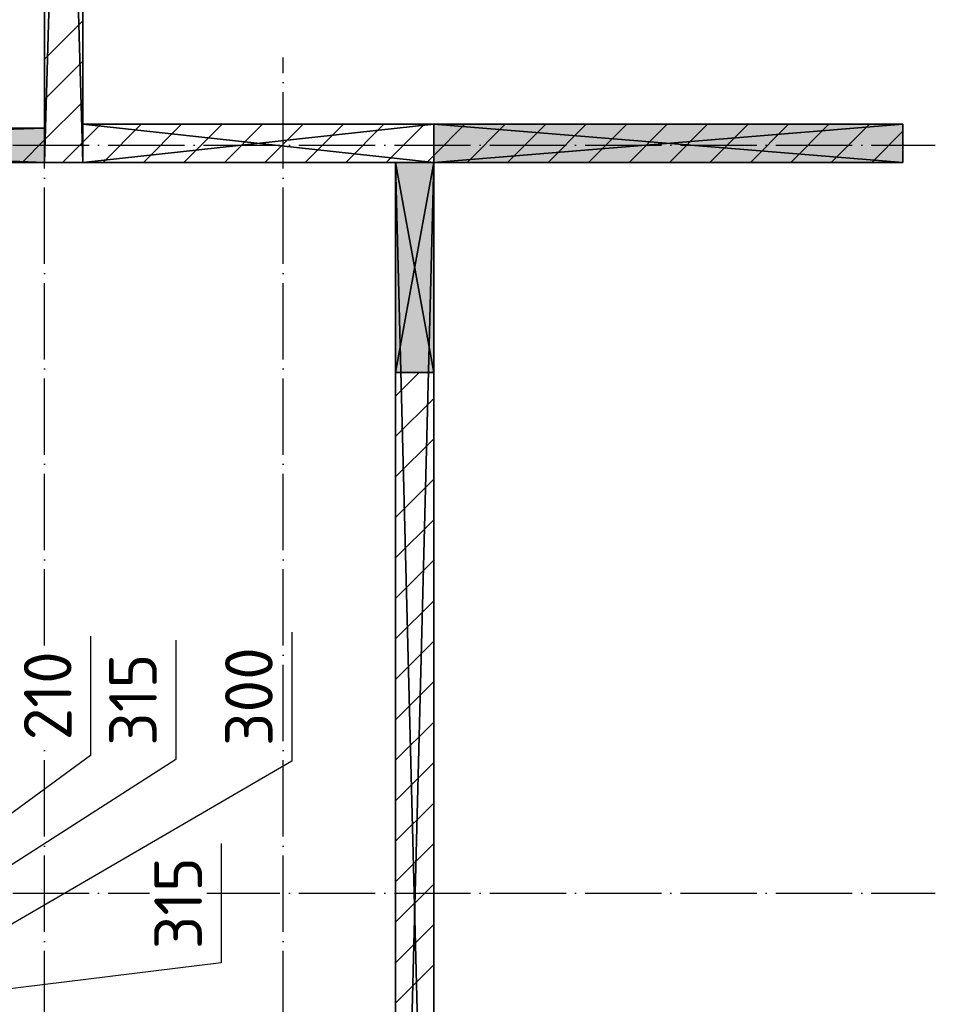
# Model space of a CAD drawing. Header units: millimetres. Extents: x 40580 to 559114, y -343730 to 81020.
# Tile 553 of 656: x 396567 to 401368, y -51083 to -45923. Entities that reach past the tile are written whole.
import ezdxf

# ---------------------------------------------------------------- set-up
doc = ezdxf.new("R2010")
doc.units = ezdxf.units.MM
doc.linetypes.add('______11', pattern=[500, 400, -50, 0, -50])
doc.linetypes.add('______5', pattern=[1100, 800, -100, 100, -100])
for name, color, linetype in [('____________', 7, 'Continuous'), ('___________________', 253, '______5'), ('__________________________', 22, 'Continuous'), ('Тонкие', 7, 'Continuous')]:
    doc.layers.add(name, color=color, linetype=linetype)
doc.styles.add('ISOCPEUR', font='isocpeur.ttf')
doc.dimstyles.new('СПДС', dxfattribs={"dimscale": 125, "dimtxt": 250, "dimasz": 50, "dimexe": 50, "dimexo": 10, "dimgap": 100, "dimtad": 1, "dimdec": 0, "dimtxsty": 'ISOCPEUR', "dimblk": 'OBLIQUE', "dimcen": 50, "dimdle": 50, "dimadec": 0, "dimazin": 2, "dimtfac": 0.75, "dimtdec": 0, "dimtmove": 1, "dimatfit": 3, "dimfxl": 1, "dimtfill": 1, "dimtolj": 1, "dimarcsym": 1})

# ---------------------------------------------------------------- blocks, each defined once
blk = doc.blocks.new('_OBLIQUE')
at = {"color": 0, "linetype": 'ByBlock'}
blk.add_line((-0.5, -0.5), (0.5, 0.5), dxfattribs=at)
blk = doc.blocks.new('*D19297')
at = {"layer": 'Defpoints', "color": 0}
for p in [(395738.1, -50850.9), (395738.1, -51165.9), (396459, -51165.9)]:
    blk.add_point(p, dxfattribs=at)
at = {"layer": 'Тонкие', "color": 0, "lineweight": -2}
for p, q in [((397623.5, -50240.4), (397623.5, -50865.4)), ((396459, -50800.9), (396459, -51215.9)), ((395748.1, -50850.9), (396509, -50850.9)), ((397623.5, -50865.4), (396459, -51008.4)), ((395748.1, -51165.9), (396509, -51165.9))]:
    blk.add_line(p, q, dxfattribs=at)
at = {"layer": 'Тонкие', "color": 0, "lineweight": -2, "xscale": 50, "yscale": 50, "zscale": 50}
for p, rotation in [((396459, -50850.9), 90), ((396459, -51165.9), 270)]:
    blk.add_blockref('_OBLIQUE', p, dxfattribs=dict(at, rotation=rotation))
at = {"layer": 'Тонкие', "color": 0, "insert": (397398.5, -50552.9), "char_height": 250, "attachment_point": 5, "rotation": 90, "style": 'ISOCPEUR', "bg_fill": 3, "box_fill_scale": 1.1, "bg_fill_color": 256, "bg_fill_true_color": 13158600, "bg_fill_transparency": 0}
blk.add_mtext('\\A1;315', dxfattribs=at)
blk = doc.blocks.new('*D19298')
at = {"layer": 'Defpoints', "color": 0}
for p in [(395738.1, -50550.9), (395738.1, -50850.9), (396459, -50850.9)]:
    blk.add_point(p, dxfattribs=at)
at = {"layer": 'Тонкие', "color": 0, "lineweight": -2}
for p, q in [((397994.2, -49133), (397994.2, -49808)), ((397994.2, -49808), (396459, -50700.9)), ((396459, -50500.9), (396459, -50900.9)), ((395748.1, -50550.9), (396509, -50550.9)), ((395748.1, -50850.9), (396509, -50850.9))]:
    blk.add_line(p, q, dxfattribs=at)
at = {"layer": 'Тонкие', "color": 0, "lineweight": -2, "xscale": 50, "yscale": 50, "zscale": 50}
for p, rotation in [((396459, -50550.9), 90), ((396459, -50850.9), 270)]:
    blk.add_blockref('_OBLIQUE', p, dxfattribs=dict(at, rotation=rotation))
at = {"layer": 'Тонкие', "color": 0, "insert": (397769.2, -49470.5), "char_height": 250, "attachment_point": 5, "rotation": 90, "style": 'ISOCPEUR', "bg_fill": 3, "box_fill_scale": 1.1, "bg_fill_color": 256, "bg_fill_true_color": 13158600, "bg_fill_transparency": 0}
blk.add_mtext('\\A1;300', dxfattribs=at)
blk = doc.blocks.new('*D19299')
at = {"layer": 'Defpoints', "color": 0}
for p in [(395738.1, -50235.9), (395738.1, -50550.9), (396459, -50550.9)]:
    blk.add_point(p, dxfattribs=at)
at = {"layer": 'Тонкие', "color": 0, "lineweight": -2}
for p, q in [((397386.3, -49174.2), (397386.3, -49799.2)), ((397386.3, -49799.2), (396459, -50393.4)), ((396459, -50185.9), (396459, -50600.9)), ((395748.1, -50235.9), (396509, -50235.9)), ((395748.1, -50550.9), (396509, -50550.9))]:
    blk.add_line(p, q, dxfattribs=at)
at = {"layer": 'Тонкие', "color": 0, "lineweight": -2, "xscale": 50, "yscale": 50, "zscale": 50}
for p, rotation in [((396459, -50235.9), 90), ((396459, -50550.9), 270)]:
    blk.add_blockref('_OBLIQUE', p, dxfattribs=dict(at, rotation=rotation))
at = {"layer": 'Тонкие', "color": 0, "insert": (397161.3, -49486.7), "char_height": 250, "attachment_point": 5, "rotation": 90, "style": 'ISOCPEUR', "bg_fill": 3, "box_fill_scale": 1.1, "bg_fill_color": 256, "bg_fill_true_color": 13158600, "bg_fill_transparency": 0}
blk.add_mtext('\\A1;315', dxfattribs=at)
blk = doc.blocks.new('*D19300')
at = {"layer": 'Defpoints', "color": 0}
for p in [(395738.1, -50025.9), (395738.1, -50235.9), (396459, -50235.9)]:
    blk.add_point(p, dxfattribs=at)
at = {"layer": 'Тонкие', "color": 0, "lineweight": -2}
for p, q in [((396939.3, -49153.7), (396939.3, -49778.7)), ((396939.3, -49778.7), (396459, -50130.9)), ((396459, -49975.9), (396459, -50285.9)), ((395748.1, -50025.9), (396509, -50025.9)), ((395748.1, -50235.9), (396509, -50235.9))]:
    blk.add_line(p, q, dxfattribs=at)
at = {"layer": 'Тонкие', "color": 0, "lineweight": -2, "xscale": 50, "yscale": 50, "zscale": 50}
for p, rotation in [((396459, -50025.9), 90), ((396459, -50235.9), 270)]:
    blk.add_blockref('_OBLIQUE', p, dxfattribs=dict(at, rotation=rotation))
at = {"layer": 'Тонкие', "color": 0, "insert": (396714.3, -49466.2), "char_height": 250, "attachment_point": 5, "rotation": 90, "style": 'ISOCPEUR', "bg_fill": 3, "box_fill_scale": 1.1, "bg_fill_color": 256, "bg_fill_true_color": 13158600, "bg_fill_transparency": 0}
blk.add_mtext('\\A1;210', dxfattribs=at)

msp = doc.modelspace()

# ---------------------------------------------------------------- hatches: boundary and pattern name
at = {"layer": '____________', "linetype": 'Continuous'}
h = msp.add_hatch(color=9, dxfattribs=at)
h.paths.add_polyline_path([(396698.1, -46491), (392228.1, -46491), (392228.1, -46635.2), (392228.1, -46671), (396698.1, -46671)])
h.paths.add_polyline_path([(391118.1, -46671), (391728.1, -46671), (391728.1, -46651.4)])
h.paths.add_polyline_path([(391728.1, -46651.4), (391728.1, -46491), (391118.1, -46491), (391118.1, -46671)])
msp.add_hatch(color=254, dxfattribs=at).paths.add_polyline_path([(401198.1, -46471), (398738.1, -46471), (398738.1, -46671), (401198.1, -46671)])

# ---------------------------------------------------------------- linework, layer by layer
at = {"layer": '____________', "color": 253, "linetype": '______11'}
for p, q in [((396898.1, -46565.2, -3800), (396992.2, -46471, -3800)), ((397216.5, -46671, -3800), (397416.5, -46471, -3800)), ((397640.8, -46671, -3800), (397840.8, -46471, -3800)), ((398065, -46671, -3800), (398265, -46471, -3800)), ((398489.3, -46671, -3800), (398689.3, -46471, -3800)), ((398913.6, -46671, -3800), (399113.6, -46471, -3800)), ((399337.8, -46671, -3800), (399537.8, -46471, -3800)), ((399762.1, -46671, -3800), (399962.1, -46471, -3800)), ((400186.4, -46671, -3800), (400386.4, -46471, -3800)), ((400610.6, -46671, -3800), (400810.6, -46471, -3800)), ((401034.9, -46671, -3800), (401198.1, -46507.8, -3800)), ((396792.2, -46671, -3800), (396898.1, -46565.2, -3800)), ((398538.1, -47895, -3800), (398662.1, -47771, -3800)), ((398538.1, -48319.3, -3800), (398738.1, -48119.3, -3800)), ((398538.1, -48743.6, -3800), (398738.1, -48543.6, -3800)), ((398538.1, -49167.8, -3800), (398738.1, -48967.8, -3800)), ((398538.1, -49592.1, -3800), (398738.1, -49392.1, -3800)), ((398538.1, -50016.4, -3800), (398738.1, -49816.4, -3800)), ((398538.1, -50440.6, -3800), (398738.1, -50240.6, -3800)), ((398538.1, -50864.9, -3800), (398738.1, -50664.9, -3800))]:
    msp.add_line(p, q, dxfattribs=at)
at = {"layer": '____________', "color": 253, "linetype": '______5'}
for p, q in [((397004.4, -46671, -3800), (397204.4, -46471, -3800)), ((397428.6, -46671, -3800), (397628.6, -46471, -3800)), ((397852.9, -46671, -3800), (398052.9, -46471, -3800)), ((398277.2, -46671, -3800), (398477.2, -46471, -3800)), ((398738.1, -46634.4, -3800), (398901.4, -46471, -3800)), ((399125.7, -46671, -3800), (399325.7, -46471, -3800)), ((399550, -46671, -3800), (399750, -46471, -3800)), ((399974.2, -46671, -3800), (400174.2, -46471, -3800)), ((400398.5, -46671, -3800), (400598.5, -46471, -3800)), ((400822.8, -46671, -3800), (401022.8, -46471, -3800)), ((396580.1, -46671, -3800), (396698.1, -46553.1, -3800)), ((398701.4, -46671, -3800), (398738.1, -46634.4, -3800)), ((398538.1, -48107.2, -3800), (398738.1, -47907.2, -3800)), ((398538.1, -48531.4, -3800), (398738.1, -48331.4, -3800)), ((398538.1, -48955.7, -3800), (398738.1, -48755.7, -3800)), ((398538.1, -49380, -3800), (398738.1, -49180, -3800)), ((398538.1, -49804.2, -3800), (398738.1, -49604.2, -3800)), ((398538.1, -50228.5, -3800), (398738.1, -50028.5, -3800)), ((398538.1, -50652.8, -3800), (398738.1, -50452.8, -3800)), ((398538.1, -51077, -3800), (398738.1, -50877, -3800))]:
    msp.add_line(p, q, dxfattribs=at)
at = {"layer": '____________', "color": 253, "linetype": '______5', "elevation": -3800}
for points in [[(396698.1, -46128.8), (396698.1, -46128.8), (396898.1, -45928.8)], [(396698.1, -46553.1), (396698.1, -46553.1), (396898.1, -46353.1)]]:
    msp.add_lwpolyline(points, dxfattribs=at)
at = {"layer": '____________', "color": 253, "linetype": '______11', "elevation": -3800}
msp.add_lwpolyline([(396698.1, -46340.9), (396698.1, -46340.9), (396898.1, -46140.9)], dxfattribs=at)
at = {"layer": '___________________', "color": 253, "linetype": '______11'}
for p, q in [((396698.1, -88711, -3800), (396698.1, -38631, -3800)), ((397948.1, -88711, -3800), (397948.1, -46121, -3800)), ((380028.1, -46581, -3800), (401368.1, -46581, -3800)), ((380028.1, -50501, -3800), (401368.1, -50501, -3800))]:
    msp.add_line(p, q, dxfattribs=at)
at = {"layer": '__________________________', "color": 180, "linetype": 'Continuous'}
for p, q in [((398738.1, -46671, -3800), (398538.1, -46671, -3800)), ((398538.1, -46671, -3800), (398538.1, -47771, -3800)), ((398538.1, -47771, -3800), (398738.1, -46671, -3800)), ((398738.1, -47771, -3800), (398538.1, -46671, -3800)), ((398738.1, -47771, -3800), (398738.1, -46671, -3800)), ((398538.1, -47771, -3800), (398738.1, -47771, -3800))]:
    msp.add_line(p, q, dxfattribs=at)
at = {"layer": '__________________________', "color": 171, "linetype": 'Continuous'}
for points in [[(398538.1, -47771, -3800), (398538.1, -46671, -3800), (398738.1, -47771, -3800)], [(398738.1, -47771, -3800), (398538.1, -46671, -3800), (398738.1, -46671, -3800)]]:
    msp.add_solid(points, dxfattribs=at)

# ---------------------------------------------------------------- meshes
at = {"layer": '____________', "color": 7, "linetype": 'Continuous'}
mesh = msp.add_polyface(dxfattribs=at)
corners = [(396698.1, -39731, -7600), (396698.1, -46671, -7600), (396698.1, -46671, -4150), (396698.1, -39731, -4150), (396698.1, -44441, -4400), (396698.1, -45541, -4400), (396698.1, -45541, -5700), (396698.1, -44441, -5700)]
mesh.append_faces([[corners[k] for k in face] for face in [(2, 4, 5), (4, 2, 3)]], dxfattribs={"vtx0": -1, "vtx2": -1, "color": 7})
mesh.append_faces([[corners[k] for k in face] for face in [(5, 6, 2), (1, 2, 6), (6, 7, 1), (0, 1, 7), (3, 0, 7), (7, 4, 3)]], dxfattribs={"vtx1": -1, "vtx2": -1, "color": 7})
mesh = msp.add_polyface(dxfattribs=at)
corners = [(396698.1, -39731, -7600), (396898.1, -39731, -7600), (396898.1, -46671, -7600), (396698.1, -46671, -7600)]
mesh.append_faces([[corners[k] for k in face] for face in [(1, 2, 0)]], dxfattribs={"vtx1": -1, "color": 7})
mesh.append_faces([[corners[k] for k in face] for face in [(2, 3, 0)]], dxfattribs={"vtx2": -1, "color": 7})
mesh = msp.add_polyface(dxfattribs=at)
corners = [(396898.1, -39731, -4150), (396698.1, -39731, -4150), (396698.1, -46671, -4150), (396898.1, -46671, -4150)]
mesh.append_faces([[corners[k] for k in face] for face in [(1, 2, 0)]], dxfattribs={"vtx1": -1, "color": 7})
mesh.append_faces([[corners[k] for k in face] for face in [(2, 3, 0)]], dxfattribs={"vtx2": -1, "color": 7})
mesh = msp.add_polyface(dxfattribs=at)
corners = [(396898.1, -46671, -7600), (396898.1, -39731, -7600), (396898.1, -39731, -4150), (396898.1, -46671, -4150), (396898.1, -45541, -4400), (396898.1, -44441, -4400), (396898.1, -44441, -5700), (396898.1, -45541, -5700)]
mesh.append_faces([[corners[k] for k in face] for face in [(6, 0, 2)]], dxfattribs={"vtx0": -1, "vtx1": -1, "vtx2": -1, "color": 7})
mesh.append_faces([[corners[k] for k in face] for face in [(3, 4, 5), (7, 3, 0)]], dxfattribs={"vtx0": -1, "vtx2": -1, "color": 7})
mesh.append_faces([[corners[k] for k in face] for face in [(2, 3, 5), (5, 6, 2), (6, 7, 0), (7, 4, 3)]], dxfattribs={"vtx1": -1, "vtx2": -1, "color": 7})
mesh.append_faces([[corners[k] for k in face] for face in [(0, 1, 2)]], dxfattribs={"vtx2": -1, "color": 7})
mesh = msp.add_polyface(dxfattribs=at)
corners = [(391728.1, -46491, -4450), (392228.1, -46491, -4450), (392228.1, -46491, -4150), (396698.1, -46491, -4150), (396698.1, -46491, -7600), (391118.1, -46491, -7600), (391118.1, -46491, -4150), (391728.1, -46491, -4150)]
mesh.append_faces([[corners[k] for k in face] for face in [(1, 3, 5)]], dxfattribs={"vtx0": -1, "vtx1": -1, "vtx2": -1, "color": 7})
mesh.append_faces([[corners[k] for k in face] for face in [(5, 6, 0), (0, 1, 5)]], dxfattribs={"vtx1": -1, "vtx2": -1, "color": 7})
mesh.append_faces([[corners[k] for k in face] for face in [(6, 7, 0), (3, 4, 5), (1, 2, 3)]], dxfattribs={"vtx2": -1, "color": 7})
mesh = msp.add_polyface(dxfattribs=at)
corners = [(396698.1, -46491, -7600), (396698.1, -46671, -7600), (391118.1, -46671, -7600), (391118.1, -46491, -7600)]
mesh.append_faces([[corners[k] for k in face] for face in [(1, 2, 0)]], dxfattribs={"vtx1": -1, "color": 7})
mesh.append_faces([[corners[k] for k in face] for face in [(2, 3, 0)]], dxfattribs={"vtx2": -1, "color": 7})
mesh = msp.add_polyface(dxfattribs=at)
corners = [(396698.1, -46671, -4150), (396698.1, -46491, -4150), (392228.1, -46491, -4150), (392228.1, -46671, -4150)]
mesh.append_faces([[corners[k] for k in face] for face in [(1, 2, 0)]], dxfattribs={"vtx1": -1, "color": 7})
mesh.append_faces([[corners[k] for k in face] for face in [(2, 3, 0)]], dxfattribs={"vtx2": -1, "color": 7})
mesh = msp.add_polyface(dxfattribs=at)
corners = [(396698.1, -46671, -7600), (396698.1, -46491, -7600), (396698.1, -46491, -4150), (396698.1, -46671, -4150)]
mesh.append_faces([[corners[k] for k in face] for face in [(1, 2, 0)]], dxfattribs={"vtx1": -1, "color": 7})
mesh.append_faces([[corners[k] for k in face] for face in [(2, 3, 0)]], dxfattribs={"vtx2": -1, "color": 7})
mesh = msp.add_polyface(dxfattribs=at)
corners = [(398738.1, -46471, -7600), (396898.1, -46471, -7600), (396898.1, -46471, -4150), (398738.1, -46471, -4150)]
mesh.append_faces([[corners[k] for k in face] for face in [(1, 2, 0)]], dxfattribs={"vtx1": -1, "color": 7})
mesh.append_faces([[corners[k] for k in face] for face in [(2, 3, 0)]], dxfattribs={"vtx2": -1, "color": 7})
mesh = msp.add_polyface(dxfattribs=at)
corners = [(396898.1, -46471, -7600), (396898.1, -46671, -7600), (396898.1, -46671, -4150), (396898.1, -46471, -4150)]
mesh.append_faces([[corners[k] for k in face] for face in [(1, 2, 0)]], dxfattribs={"vtx1": -1, "color": 7})
mesh.append_faces([[corners[k] for k in face] for face in [(2, 3, 0)]], dxfattribs={"vtx2": -1, "color": 7})
mesh = msp.add_polyface(dxfattribs=at)
corners = [(396898.1, -46471, -4150), (396898.1, -46671, -4150), (398738.1, -46671, -4150), (398738.1, -46471, -4150)]
mesh.append_faces([[corners[k] for k in face] for face in [(1, 2, 0)]], dxfattribs={"vtx1": -1, "color": 7})
mesh.append_faces([[corners[k] for k in face] for face in [(2, 3, 0)]], dxfattribs={"vtx2": -1, "color": 7})
mesh = msp.add_polyface(dxfattribs=at)
corners = [(396898.1, -46671, -7600), (396898.1, -46471, -7600), (398738.1, -46471, -7600), (398738.1, -46671, -7600)]
mesh.append_faces([[corners[k] for k in face] for face in [(1, 2, 0)]], dxfattribs={"vtx1": -1, "color": 7})
mesh.append_faces([[corners[k] for k in face] for face in [(2, 3, 0)]], dxfattribs={"vtx2": -1, "color": 7})
mesh = msp.add_polyface(dxfattribs=at)
corners = [(398738.1, -46671, -7600), (398738.1, -46471, -7600), (398738.1, -46471, -4150), (398738.1, -46671, -4150)]
mesh.append_faces([[corners[k] for k in face] for face in [(1, 2, 0)]], dxfattribs={"vtx1": -1, "color": 7})
mesh.append_faces([[corners[k] for k in face] for face in [(2, 3, 0)]], dxfattribs={"vtx2": -1, "color": 7})
mesh = msp.add_polyface(dxfattribs=at)
corners = [(398738.1, -46471, -5000), (398738.1, -46671, -5000), (398738.1, -46671, -4150), (398738.1, -46471, -4150)]
mesh.append_faces([[corners[k] for k in face] for face in [(1, 2, 0)]], dxfattribs={"vtx1": -1, "color": 7})
mesh.append_faces([[corners[k] for k in face] for face in [(2, 3, 0)]], dxfattribs={"vtx2": -1, "color": 7})
mesh = msp.add_polyface(dxfattribs=at)
corners = [(401198.1, -46471, -5000), (398738.1, -46471, -5000), (398738.1, -46471, -4150), (401198.1, -46471, -4150)]
mesh.append_faces([[corners[k] for k in face] for face in [(1, 2, 0)]], dxfattribs={"vtx1": -1, "color": 7})
mesh.append_faces([[corners[k] for k in face] for face in [(2, 3, 0)]], dxfattribs={"vtx2": -1, "color": 7})
mesh = msp.add_polyface(dxfattribs=at)
corners = [(401198.1, -46671, -4150), (401198.1, -46471, -4150), (398738.1, -46471, -4150), (398738.1, -46671, -4150)]
mesh.append_faces([[corners[k] for k in face] for face in [(1, 2, 0)]], dxfattribs={"vtx1": -1, "color": 7})
mesh.append_faces([[corners[k] for k in face] for face in [(2, 3, 0)]], dxfattribs={"vtx2": -1, "color": 7})
mesh = msp.add_polyface(dxfattribs=at)
corners = [(401198.1, -46471, -5000), (401198.1, -46671, -5000), (398738.1, -46671, -5000), (398738.1, -46471, -5000)]
mesh.append_faces([[corners[k] for k in face] for face in [(1, 2, 0)]], dxfattribs={"vtx1": -1, "color": 7})
mesh.append_faces([[corners[k] for k in face] for face in [(2, 3, 0)]], dxfattribs={"vtx2": -1, "color": 7})
mesh = msp.add_polyface(dxfattribs=at)
corners = [(401198.1, -46671, -5000), (401198.1, -46471, -5000), (401198.1, -46471, -4150), (401198.1, -46671, -4150)]
mesh.append_faces([[corners[k] for k in face] for face in [(1, 2, 0)]], dxfattribs={"vtx1": -1, "color": 7})
mesh.append_faces([[corners[k] for k in face] for face in [(2, 3, 0)]], dxfattribs={"vtx2": -1, "color": 7})
mesh = msp.add_polyface(dxfattribs=at)
corners = [(392228.1, -46671, -4450), (391728.1, -46671, -4450), (391728.1, -46671, -4150), (391118.1, -46671, -4150), (391118.1, -46671, -7600), (396698.1, -46671, -7600), (396698.1, -46671, -4150), (392228.1, -46671, -4150)]
mesh.append_faces([[corners[k] for k in face] for face in [(1, 3, 4)]], dxfattribs={"vtx0": -1, "vtx2": -1, "color": 7})
mesh.append_faces([[corners[k] for k in face] for face in [(5, 6, 0), (4, 5, 0), (0, 1, 4)]], dxfattribs={"vtx1": -1, "vtx2": -1, "color": 7})
mesh.append_faces([[corners[k] for k in face] for face in [(6, 7, 0), (1, 2, 3)]], dxfattribs={"vtx2": -1, "color": 7})
mesh = msp.add_polyface(dxfattribs=at)
corners = [(396698.1, -46671, -7600), (396898.1, -46671, -7600), (396898.1, -46671, -4150), (396698.1, -46671, -4150)]
mesh.append_faces([[corners[k] for k in face] for face in [(1, 2, 0)]], dxfattribs={"vtx1": -1, "color": 7})
mesh.append_faces([[corners[k] for k in face] for face in [(2, 3, 0)]], dxfattribs={"vtx2": -1, "color": 7})
mesh = msp.add_polyface(dxfattribs=at)
corners = [(396898.1, -46671, -7600), (398738.1, -46671, -7600), (398738.1, -46671, -4150), (396898.1, -46671, -4150)]
mesh.append_faces([[corners[k] for k in face] for face in [(1, 2, 0)]], dxfattribs={"vtx1": -1, "color": 7})
mesh.append_faces([[corners[k] for k in face] for face in [(2, 3, 0)]], dxfattribs={"vtx2": -1, "color": 7})
mesh = msp.add_polyface(dxfattribs=at)
corners = [(398538.1, -47771, -4900), (398538.1, -46671, -4900), (398538.1, -46671, -7600), (398538.1, -54531, -7600), (398538.1, -54531, -4150), (398538.1, -46671, -4150), (398538.1, -46671, -4400), (398538.1, -47771, -4400)]
mesh.append_faces([[corners[k] for k in face] for face in [(0, 2, 4)]], dxfattribs={"vtx0": -1, "vtx1": -1, "vtx2": -1, "color": 7})
mesh.append_faces([[corners[k] for k in face] for face in [(4, 5, 7), (7, 0, 4)]], dxfattribs={"vtx1": -1, "vtx2": -1, "color": 7})
mesh.append_faces([[corners[k] for k in face] for face in [(5, 6, 7), (2, 3, 4), (0, 1, 2)]], dxfattribs={"vtx2": -1, "color": 7})
mesh = msp.add_polyface(dxfattribs=at)
corners = [(398738.1, -46671, -4150), (398538.1, -46671, -4150), (398538.1, -54531, -4150), (398738.1, -54531, -4150)]
mesh.append_faces([[corners[k] for k in face] for face in [(1, 2, 0)]], dxfattribs={"vtx1": -1, "color": 7})
mesh.append_faces([[corners[k] for k in face] for face in [(2, 3, 0)]], dxfattribs={"vtx2": -1, "color": 7})
mesh = msp.add_polyface(dxfattribs=at)
corners = [(398538.1, -46671, -7600), (398738.1, -46671, -7600), (398738.1, -54531, -7600), (398538.1, -54531, -7600)]
mesh.append_faces([[corners[k] for k in face] for face in [(1, 2, 0)]], dxfattribs={"vtx1": -1, "color": 7})
mesh.append_faces([[corners[k] for k in face] for face in [(2, 3, 0)]], dxfattribs={"vtx2": -1, "color": 7})
mesh = msp.add_polyface(dxfattribs=at)
corners = [(398738.1, -46671, -7600), (398538.1, -46671, -7600), (398538.1, -46671, -4900), (398738.1, -46671, -4900)]
mesh.append_faces([[corners[k] for k in face] for face in [(1, 2, 0)]], dxfattribs={"vtx1": -1, "color": 7})
mesh.append_faces([[corners[k] for k in face] for face in [(2, 3, 0)]], dxfattribs={"vtx2": -1, "color": 7})
mesh = msp.add_polyface(dxfattribs=at)
corners = [(398538.1, -46671, -4150), (398738.1, -46671, -4150), (398738.1, -46671, -4400), (398538.1, -46671, -4400)]
mesh.append_faces([[corners[k] for k in face] for face in [(1, 2, 0)]], dxfattribs={"vtx1": -1, "color": 7})
mesh.append_faces([[corners[k] for k in face] for face in [(2, 3, 0)]], dxfattribs={"vtx2": -1, "color": 7})
mesh = msp.add_polyface(dxfattribs=at)
corners = [(398538.1, -46671, -4900), (398538.1, -47771, -4900), (398738.1, -47771, -4900), (398738.1, -46671, -4900)]
mesh.append_faces([[corners[k] for k in face] for face in [(1, 2, 0)]], dxfattribs={"vtx1": -1, "color": 7})
mesh.append_faces([[corners[k] for k in face] for face in [(2, 3, 0)]], dxfattribs={"vtx2": -1, "color": 7})
mesh = msp.add_polyface(dxfattribs=at)
corners = [(398738.1, -46671, -4400), (398738.1, -47771, -4400), (398538.1, -47771, -4400), (398538.1, -46671, -4400)]
mesh.append_faces([[corners[k] for k in face] for face in [(1, 2, 0)]], dxfattribs={"vtx1": -1, "color": 7})
mesh.append_faces([[corners[k] for k in face] for face in [(2, 3, 0)]], dxfattribs={"vtx2": -1, "color": 7})
mesh = msp.add_polyface(dxfattribs=at)
corners = [(398738.1, -46671, -4150), (398738.1, -54531, -4150), (398738.1, -54531, -7600), (398738.1, -46671, -7600), (398738.1, -46671, -4900), (398738.1, -47771, -4900), (398738.1, -47771, -4400), (398738.1, -46671, -4400)]
mesh.append_faces([[corners[k] for k in face] for face in [(6, 0, 1)]], dxfattribs={"vtx0": -1, "vtx2": -1, "color": 7})
mesh.append_faces([[corners[k] for k in face] for face in [(2, 3, 5), (1, 2, 5), (5, 6, 1)]], dxfattribs={"vtx1": -1, "vtx2": -1, "color": 7})
mesh.append_faces([[corners[k] for k in face] for face in [(3, 4, 5), (6, 7, 0)]], dxfattribs={"vtx2": -1, "color": 7})
mesh = msp.add_polyface(dxfattribs=at)
corners = [(398738.1, -46671, -5000), (401198.1, -46671, -5000), (401198.1, -46671, -4150), (398738.1, -46671, -4150)]
mesh.append_faces([[corners[k] for k in face] for face in [(1, 2, 0)]], dxfattribs={"vtx1": -1, "color": 7})
mesh.append_faces([[corners[k] for k in face] for face in [(2, 3, 0)]], dxfattribs={"vtx2": -1, "color": 7})
mesh = msp.add_polyface(dxfattribs=at)
corners = [(398538.1, -47771, -4900), (398538.1, -47771, -4400), (398738.1, -47771, -4400), (398738.1, -47771, -4900)]
mesh.append_faces([[corners[k] for k in face] for face in [(1, 2, 0)]], dxfattribs={"vtx1": -1, "color": 7})
mesh.append_faces([[corners[k] for k in face] for face in [(2, 3, 0)]], dxfattribs={"vtx2": -1, "color": 7})

# ---------------------------------------------------------------- next in the draw order: dimensions: what is measured, and where the dimension line sits
at = {"layer": 'Тонкие'}
dim = msp.add_linear_dim(base=(396459, -51165.9, -5400), p1=(395738.1, -50850.9, -5400), p2=(395738.1, -51165.9, -5400), angle=270, dimstyle='СПДС', override={"dimscale": 1, "dimtxsty": 'ISOCPEUR'}, dxfattribs=at)
dim.commit()
dim.dimension.update_dxf_attribs({"geometry": '*D19297', "text_midpoint": (397623.5, -50765.4, -5400), "dimtype": 160})

# ---------------------------------------------------------------- next in the draw order: dimensions: what is measured, and where the dimension line sits
dim = msp.add_linear_dim(base=(396459, -50850.9, -5400), p1=(395738.1, -50550.9, -5400), p2=(395738.1, -50850.9, -5400), angle=270, dimstyle='СПДС', override={"dimscale": 1, "dimtxsty": 'ISOCPEUR'}, dxfattribs=at)
dim.commit()
dim.dimension.update_dxf_attribs({"geometry": '*D19298', "text_midpoint": (397994.2, -49708, -5400), "dimtype": 160})

# ---------------------------------------------------------------- next in the draw order: dimensions: what is measured, and where the dimension line sits
dim = msp.add_linear_dim(base=(396459, -50550.9, -5400), p1=(395738.1, -50235.9, -5400), p2=(395738.1, -50550.9, -5400), angle=270, dimstyle='СПДС', override={"dimscale": 1, "dimtxsty": 'ISOCPEUR'}, dxfattribs=at)
dim.commit()
dim.dimension.update_dxf_attribs({"geometry": '*D19299', "text_midpoint": (397386.3, -49699.2, -5400), "dimtype": 160})

# ---------------------------------------------------------------- next in the draw order: dimensions: what is measured, and where the dimension line sits
dim = msp.add_linear_dim(base=(396459, -50235.9, -5400), p1=(395738.1, -50025.9, -5400), p2=(395738.1, -50235.9, -5400), angle=270, dimstyle='СПДС', override={"dimscale": 1, "dimtxsty": 'ISOCPEUR'}, dxfattribs=at)
dim.commit()
dim.dimension.update_dxf_attribs({"geometry": '*D19300', "text_midpoint": (396939.3, -49678.7, -5400), "dimtype": 160})

doc.saveas('drawing.dxf')
